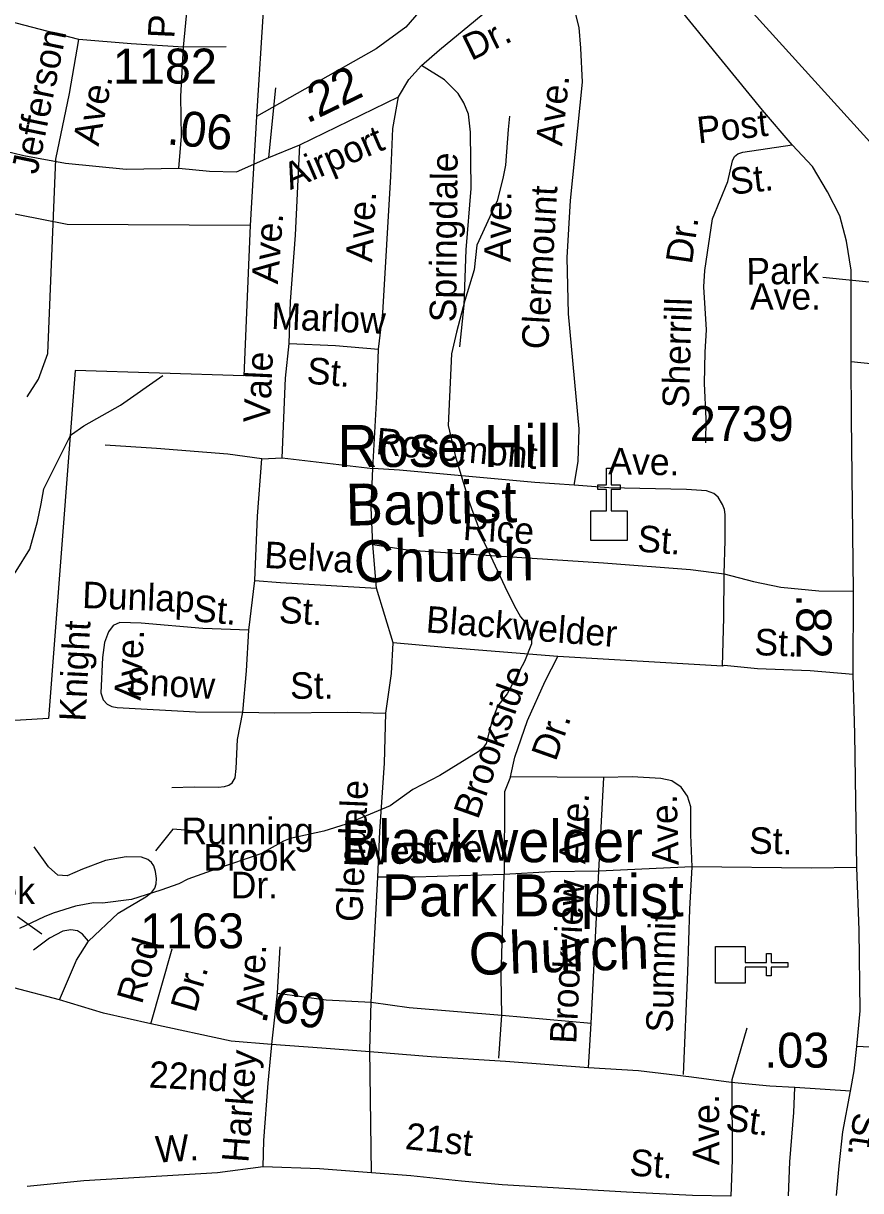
# Model space of a CAD drawing. Extents: x 1473865 to 1648260, y 639067 to 773536.
# Drawn here: x 1516734 to 1519731, y 648916 to 653093 of the extents above; entities that cross this region are included whole.
import ezdxf

# ---------------------------------------------------------------- set-up
doc = ezdxf.new("R2010")
doc.units = 0
for name, color, linetype in [('Exist Boundary Political City Limit New', 7, 'Continuous'), ('Exist Cultural Church CELL', 7, 'Continuous'), ('Exist Cultural Church Label', 7, 'Continuous'), ('Exist Hydrographic Creek Single Shore', 7, 'Continuous'), ('Exist Hydrographic Misc Water Feature', 7, 'Continuous'), ('Exist Road Non-System Type 51', 7, 'Continuous'), ('Exist Road Non-System Type 51 Label', 7, 'Continuous'), ('Exist Road Secondary Mileage Hundredths English Label', 7, 'Continuous'), ('Exist Road Secondary Type 51 Attributed', 7, 'Continuous'), ('Exist Road Secondary Type 51 Label', 7, 'Continuous'), ('Exist Road Secondary Type 51 Number Label', 7, 'Continuous'), ('Map Preparation Boundary City Limit Buffer Line', 7, 'Continuous')]:
    doc.layers.add(name, color=color, linetype=linetype)

msp = doc.modelspace()

# ---------------------------------------------------------------- linework, layer by layer
at = {"layer": 'Exist Boundary Political City Limit New'}
msp.add_line((1517569.2, 652759.1), (1517545.6, 652369.2), dxfattribs=at)
msp.add_line((1517569.2, 652759.1), (1517545.6, 652369.2), dxfattribs=at)
for points in [[(1518312.6, 653321), (1518284.1, 653321.5), (1518095.5, 653324.6), (1518107, 653529.6), (1517619, 653552.4), (1517569.2, 652759.1)], [(1520820.8, 653584.1), (1520853.8, 652771.1), (1520886.8, 652015.6), (1520603.1, 652009.2), (1520603.1, 651964.4), (1519910.4, 651983.6), (1519903.8, 652515), (1519184.8, 653308.9)], [(1518312.6, 653321), (1518102.9, 653078.4), (1517997.2, 653001.6), (1517569.2, 652759.1)], [(1517545.6, 652369.2), (1516890.6, 652373), (1516545.1, 652441.3), (1516278.1, 651882.6), (1516405.5, 651821.9), (1516405.5, 651639.7), (1515980.1, 651673.1), (1515864, 651693.3)], [(1517545.6, 652369.2), (1517523.2, 651832), (1516919, 651850.9), (1516824.6, 650604.9), (1516562.8, 650590.3), (1515427.1, 650718.2), (1515864, 651693.3)]]:
    msp.add_lwpolyline(points, dxfattribs=at)
at = {"layer": 'Exist Cultural Church CELL'}
for points in [[(1518765.2, 651348.7), (1518822.1, 651348.8), (1518822.1, 651425), (1518790.1, 651425), (1518790.1, 651440.9), (1518822.1, 651440.9), (1518822.1, 651501.1), (1518838.2, 651501.1), (1518838.2, 651440.9), (1518870.2, 651440.9), (1518870.2, 651425), (1518838.2, 651425), (1518838.2, 651348.8), (1518895.8, 651348.7), (1518895.8, 651242.3), (1518765.2, 651242.3)], [(1519318.3, 649789.1), (1519318.4, 649732.2), (1519394.6, 649732.2), (1519394.6, 649764.2), (1519410.5, 649764.2), (1519410.5, 649732.2), (1519470.7, 649732.2), (1519470.7, 649716.2), (1519410.5, 649716.2), (1519410.5, 649684.2), (1519394.6, 649684.2), (1519394.6, 649716.2), (1519318.4, 649716.2), (1519318.3, 649658.5), (1519211.9, 649658.5), (1519211.9, 649789.1)]]:
    msp.add_lwpolyline(points, close=True, dxfattribs=at)
at = {"layer": 'Exist Hydrographic Creek Single Shore'}
msp.add_lwpolyline([(1518474.3, 652760.9), (1518469.6, 652713.4), (1518459.7, 652584.8), (1518451, 652537.3), (1518429.6, 652457.4), (1518357.1, 652298.8), (1518347.7, 652210.4), (1518313.9, 652101.1), (1518284.2, 651987.7), (1518266.9, 651910), (1518254.8, 651654.2), (1518281.1, 651541.3), (1518330.5, 651381.1), (1518338.3, 651356.3), (1518382.5, 651238.1), (1518405.7, 651187.5), (1518457.9, 651078.1), (1518490.9, 651010.2), (1518514.2, 650969.5), (1518533.9, 650945.3), (1518549.4, 650913), (1518553, 650897.3), (1518552.7, 650872.7), (1518527.7, 650809.2), (1518465.8, 650694), (1518433.1, 650651.1), (1518412.4, 650599), (1518391, 650515.7), (1518378.8, 650499.6), (1518362.5, 650486), (1518225.2, 650401.7), (1518128.4, 650351.2), (1518047.4, 650292.9), (1517890.2, 650227.1), (1517809.9, 650202.5), (1517689.3, 650176.2), (1517665.1, 650166.8), (1517584.4, 650121.7), (1517423.6, 650066.7), (1517322.9, 650030.1), (1517290.8, 650014.4), (1517226.3, 649991), (1517121.8, 649957.3), (1517017.6, 649944.7), (1516985.6, 649945.3), (1516921.3, 649934.2), (1516840.8, 649909.3), (1516808.7, 649896.1), (1516719.8, 649853.6)], dxfattribs=at)
at = {"layer": 'Exist Hydrographic Misc Water Feature'}
msp.add_lwpolyline([(1516592.2, 650720.1), (1516616.8, 650761.3), (1516621.6, 650816.9), (1516617.8, 650833.2), (1516618.4, 650872.1), (1516627.7, 650950.5), (1516642.6, 651019.7), (1516655.1, 651051.5), (1516679.7, 651093), (1516708.3, 651132.8), (1516757.4, 651211.3), (1516785, 651310.4), (1516797.9, 651373.1), (1516806.8, 651427.6), (1516901.7, 651615.1), (1516905.9, 651621.5), (1516950.2, 651652.7), (1517081.5, 651726.3), (1517233.3, 651832.4)], dxfattribs=at)
at = {"layer": 'Exist Road Non-System Type 51'}
for p, q in [((1517460.2, 653009.1), (1517306.8, 653007.8)), ((1517613, 652612.4), (1517637.5, 652861.9)), ((1519697.6, 651883.1), (1519844.7, 651867.1)), ((1517587.9, 651535), (1517660, 651537.8)), ((1517660, 651537.8), (1517985.4, 651499.8)), ((1517997.7, 651071.5), (1517984.5, 651227.9)), ((1517541.1, 650921.8), (1517562.3, 651099.5)), ((1518058.2, 650876.6), (1517997.7, 651071.5)), ((1519236.7, 650793), (1518647.3, 650827.7)), ((1518811.7, 650394.8), (1518477.7, 650396.9)), ((1518793.7, 650059.2), (1518811.7, 650394.8)), ((1518766.1, 649515.8), (1518793.7, 650059.2)), ((1519128, 650075.2), (1518793.7, 650059.2)), ((1517979.4, 649590.1), (1518003.3, 650037.7)), ((1517190.1, 649512.4), (1517266.7, 649781)), ((1517643.9, 649622.1), (1517652.8, 649788)), ((1517624.8, 649450.6), (1517643.9, 649622.1)), ((1517974.4, 649420.2), (1517979.4, 649590.1)), ((1518435.8, 649389.8), (1518446.5, 649543.5)), ((1518446.5, 649543.5), (1518766.1, 649515.8)), ((1518757.5, 649355.7), (1518766.1, 649515.8)), ((1519323.9, 649497.1), (1519270.4, 649312.6)), ((1517980.1, 648979.8), (1517974.4, 649420.2))]:
    msp.add_line(p, q, dxfattribs=at)
for points in [[(1517306.8, 653007.8), (1517321.4, 653156.9), (1517338.2, 653349.3), (1517365.7, 653770.8)], [(1518706.1, 651440.6), (1518719.6, 651524.4), (1518723.8, 651642.4), (1518685.1, 652052.9), (1518680.5, 652254.9), (1518692.3, 652458.8), (1518735.8, 652881.9), (1518729.9, 653004.1), (1518723.2, 653078.1), (1518702.7, 653162.5), (1518651.8, 653324.9)], [(1516932.5, 653034.3), (1516681.4, 653100.5), (1516627.5, 653117.7), (1516566, 653133.7), (1516380.9, 653183.8)], [(1516850.9, 652606.2), (1516899.1, 652841.3), (1516932.5, 653034.3)], [(1517306.8, 653007.8), (1517119.9, 653019.6), (1516932.5, 653034.3)], [(1517290.3, 652574.3), (1517300.4, 652688), (1517298.2, 652831.2), (1517306.8, 653007.8)], [(1518296.4, 651935), (1518311.8, 652084.2), (1518319.5, 652282.4), (1518336.9, 652501.2), (1518334.6, 652703.3), (1518327.7, 652767.3), (1518310.5, 652807.7), (1518291, 652842.1), (1518242, 652890.9), (1518159, 652942.4)], [(1518004.8, 651927.4), (1518021.2, 652057.1), (1518049.9, 652544.4), (1518056.9, 652716.3), (1518076.8, 652830)], [(1516190.4, 652760.9), (1516409.4, 652705.4), (1516558.3, 652664.2), (1516623.9, 652646.1), (1516696.1, 652629.4), (1516736.1, 652620.3), (1516885.2, 652592.1), (1517101.8, 652570.4), (1517290.3, 652574.3)], [(1517685.2, 651947.2), (1517689.9, 652097), (1517708.1, 652334.8), (1517723.8, 652658.4)], [(1519176.8, 651592), (1519178.3, 651678), (1519172.7, 651804.2), (1519174.5, 651916), (1519179.9, 651995.9), (1519169.8, 652149.4), (1519173.8, 652208), (1519201, 652393.5), (1519255.5, 652526.5), (1519272.8, 652601), (1519279.9, 652616), (1519291.7, 652625.8), (1519309.6, 652632.2), (1519485.9, 652657.6)], [(1516747.9, 651756.2), (1516788.8, 651819.2), (1516822.2, 651911.8), (1516850.9, 652606.2)], [(1517660, 651537.8), (1517672.9, 651823.4), (1517685.2, 651947.2)], [(1517685.2, 651947.2), (1517851.2, 651940.1), (1518004.8, 651927.4)], [(1517985.4, 651499.8), (1517999.8, 651757.4), (1518004.8, 651927.4)], [(1517587.9, 651535), (1517466.1, 651551.3), (1517210.6, 651571.8), (1517026.8, 651583.1)], [(1517562.3, 651099.5), (1517572.3, 651329.2), (1517587.9, 651535)], [(1517984.5, 651227.9), (1517978.7, 651359.8), (1517985.4, 651499.8)], [(1518706.1, 651440.6), (1518564.4, 651449.3), (1518081.1, 651494), (1517985.4, 651499.8)], [(1519242.6, 651122.8), (1519246.6, 651242.8), (1519246.2, 651334.9), (1519243.4, 651352.9), (1519237, 651371.1), (1519221.3, 651397.2), (1519205.7, 651410.5), (1519178.9, 651419.5), (1519107.8, 651425.3), (1518830, 651430.3), (1518706.1, 651440.6)], [(1517984.5, 651227.9), (1518118.1, 651207.4), (1518811.1, 651162.8), (1519122.8, 651139.1), (1519242.6, 651122.8)], [(1517562.3, 651099.5), (1517654, 651091.9), (1517997.7, 651071.5)], [(1519236.7, 650793), (1519241.8, 650967), (1519242.6, 651122.8)], [(1519242.6, 651122.8), (1519348, 651095.1), (1519445.7, 651075.3), (1519581.3, 651062.8), (1519705.3, 651060.5)], [(1517541.1, 650921.8), (1517377.1, 650927), (1517155.6, 650946.8), (1517079.6, 650948.4), (1517055.4, 650938.6), (1517038.9, 650915), (1517024.3, 650877.2), (1517017.2, 650823.4), (1517011.1, 650697.6), (1517019.6, 650672.6), (1517034.3, 650657.1), (1517050.5, 650648.2), (1517070.1, 650644.4), (1517349.9, 650629.4), (1517519.7, 650628.3)], [(1517519.7, 650628.3), (1517532.5, 650776.1), (1517541.1, 650921.8)], [(1518031.7, 650625), (1518052.2, 650766.7), (1518058.2, 650876.6)], [(1518647.3, 650827.7), (1518243.9, 650859), (1518058.2, 650876.6)], [(1518477.7, 650396.9), (1518492.9, 650466.6), (1518539.2, 650597.8), (1518601.7, 650738.6), (1518647.3, 650827.7)], [(1519704.1, 650762.6), (1519550.3, 650775.5), (1519362.3, 650782.9), (1519242.7, 650794.9), (1519236.7, 650793)], [(1517265, 650358.9), (1517345.1, 650361.5), (1517431.1, 650360), (1517453.7, 650362.1), (1517469.2, 650367.2), (1517482, 650375.8), (1517492.2, 650393.4), (1517496.3, 650426.7), (1517500.2, 650530.7), (1517519.7, 650628.3)], [(1517519.7, 650628.3), (1517633.8, 650626.2), (1517895.7, 650627.5), (1518031.7, 650625)], [(1518003.3, 650037.7), (1518010.2, 650201.4), (1518026.5, 650445.2), (1518031.7, 650625)], [(1518477.7, 650396.9), (1518456.6, 650343.3), (1518455.5, 650047.4)], [(1519128, 650075.2), (1519123.8, 650189.2), (1519123.7, 650289.2), (1519111.2, 650328.1), (1519088.9, 650359.8), (1519055.3, 650382.4), (1519015.5, 650391.1), (1518913.5, 650396.9), (1518811.7, 650394.8)], [(1516967.3, 649808.5), (1517073, 649908.6), (1517172, 649967.4), (1517194.4, 649984.4), (1517204.3, 649998.6), (1517209, 650014.1), (1517210.4, 650033.5), (1517207.7, 650058.1), (1517201.5, 650078.1), (1517193.3, 650089.6), (1517180.1, 650100.5), (1517156.7, 650109), (1517102.7, 650109.9), (1517028.4, 650097.4), (1516945.9, 650066.8), (1516891.4, 650041.9), (1516857.4, 650044.4), (1516824, 650075.1), (1516773.2, 650145.9)], [(1518455.5, 650047.4), (1518135.3, 650037.2), (1518003.3, 650037.7)], [(1518446.5, 649543.5), (1518444.9, 649681.6), (1518455.5, 650047.4)], [(1518793.7, 650059.2), (1518621.5, 650056.4), (1518455.5, 650047.4)], [(1519097.3, 649331.7), (1519113.2, 649699.5), (1519119.3, 649923.3), (1519128, 650075.2)], [(1519717.8, 650072.3), (1519553.8, 650069.4), (1519128, 650075.2)], [(1516967.3, 649808.5), (1516945.4, 649833.9), (1516927.9, 649845.5), (1516904.1, 649849.6), (1516876, 649844.1), (1516827.5, 649819.1), (1516770.8, 649776)], [(1516863.6, 649598.4), (1516924.2, 649741.3), (1516967.3, 649808.5)], [(1517643.9, 649622.1), (1517817.5, 649599), (1517979.4, 649590.1)], [(1517979.4, 649590.1), (1518115.1, 649571.6), (1518446.5, 649543.5)], [(1517592.9, 649001.2), (1517594.6, 649095.1), (1517610.2, 649300.8), (1517624.8, 649450.6)], [(1519270.4, 649312.6), (1519271.3, 649026.6), (1519267, 648896.8)], [(1519472.9, 648897.1), (1519477.2, 649018.9), (1519491.8, 649195.6), (1519495.5, 649285.4)], [(1517592.9, 649001.2), (1517428.6, 648980.1), (1516950, 648950.8), (1516747.7, 648930.4)], [(1517980.1, 648979.8), (1517793.9, 648993.9), (1517592.9, 649001.2)], [(1519267, 648896.8), (1519129, 648899.2), (1518892.9, 648910.9), (1518447.6, 648937.2), (1518302.9, 648949.5), (1518121.2, 648968.8), (1517980.1, 648979.8)]]:
    msp.add_lwpolyline(points, dxfattribs=at)
at = {"layer": 'Exist Road Non-System Type 51 Label'}
for points in [[(1519596.1, 652183.9), (1519820.8, 652161.8)], [(1517371.7, 650201.3), (1517268.9, 650209.6), (1517207.1, 650131.4)], [(1516713.4, 649896.7), (1516799.8, 649834.9)]]:
    msp.add_lwpolyline(points, dxfattribs=at)
at = {"layer": 'Exist Road Secondary Type 51 Attributed'}
for points in [[(1519717.7, 649431.9), (1519729.2, 649558.9), (1519725.9, 649848.3), (1519717.8, 650072.3), (1519710.2, 650550.5), (1519704.1, 650762.6), (1519705.3, 651060.5), (1519698.4, 651680.5), (1519697.6, 651883.1), (1519697.7, 652209.7), (1519680.6, 652313.5), (1519656.7, 652403.7), (1519612.7, 652490.1), (1519558.6, 652580.2), (1519485.9, 652657.6), (1519379.9, 652782.3), (1519082.5, 653145.7), (1518992.6, 653271.1), (1518977.9, 653309.1), (1518963.1, 653354.6), (1518948.3, 653392.2), (1518934.5, 653474.1)], [(1517290.3, 652574.3), (1517400.2, 652564.3), (1517496.7, 652560.8), (1517613, 652612.4), (1517723.8, 652658.4), (1518076.8, 652830), (1518113.9, 652891.3), (1518159, 652942.4), (1518223.9, 652997.3), (1518481.9, 653211.9)], [(1519694.6, 649272.3), (1519495.5, 649285.4), (1519405.9, 649290.2), (1519267.3, 649302.8), (1519125.6, 649321.6), (1518936.5, 649344.3), (1518757.5, 649355.7), (1518459.9, 649378.3), (1518193.9, 649394.6), (1517974.3, 649412.6), (1517802.5, 649425.4), (1517622.7, 649438.8), (1517477.9, 649450.9), (1517190.1, 649512.4), (1517020.8, 649551.5), (1516863.6, 649598.4), (1516700.4, 649641.4), (1516640.8, 649661.4), (1516581.8, 649686.2), (1516516.1, 649707.5), (1516443.1, 649725.4), (1516338, 649763.5), (1516194.9, 649799.3), (1516049.5, 649837.3)], [(1519694.6, 649272.3), (1519708.2, 649344.7), (1519717.7, 649431.9)], [(1520499.8, 649379.4), (1520342.4, 649391), (1520148.1, 649408.8), (1519945.5, 649420.3), (1519717.7, 649431.9)], [(1519645.4, 648898.5), (1519654.4, 649004.7), (1519668, 649126.8), (1519694.6, 649272.3)]]:
    msp.add_lwpolyline(points, dxfattribs=at)
at = {"layer": 'Map Preparation Boundary City Limit Buffer Line'}
msp.add_line((1517569.2, 652759.1), (1517545.6, 652369.2), dxfattribs=at)
msp.add_line((1517569.2, 652759.1), (1517545.6, 652369.2), dxfattribs=at)
for points in [[(1518312.6, 653321), (1518284.1, 653321.5), (1518095.5, 653324.6), (1518107, 653529.6), (1517619, 653552.4), (1517569.2, 652759.1)], [(1520820.8, 653584.1), (1520853.8, 652771.1), (1520886.8, 652015.6), (1520603.1, 652009.2), (1520603.1, 651964.4), (1519910.4, 651983.6), (1519903.8, 652515), (1519184.8, 653308.9)], [(1518312.6, 653321), (1518102.9, 653078.4), (1517997.2, 653001.6), (1517569.2, 652759.1)], [(1517545.6, 652369.2), (1516890.6, 652373), (1516545.1, 652441.3), (1516278.1, 651882.6), (1516405.5, 651821.9), (1516405.5, 651639.7), (1515980.1, 651673.1), (1515864, 651693.3)], [(1517545.6, 652369.2), (1517523.2, 651832), (1516919, 651850.9), (1516824.6, 650604.9), (1516562.8, 650590.3), (1515427.1, 650718.2), (1515864, 651693.3)]]:
    msp.add_lwpolyline(points, dxfattribs=at)

# ---------------------------------------------------------------- texts
at = {"layer": 'Exist Cultural Church Label'}
for s, rotation, p in [('Rose Hill', 0, (1517857.9, 651505.6)), ('Baptist', 1.2201, (1517889.2, 651294.9)), ('Church', 0.5912, (1517917.1, 651092.8)), ('Blackwelder', 0, (1517870.1, 650091.3)), ('Park Baptist', 0, (1518016.8, 649897.5)), ('Church', 2.123, (1518330.4, 649686.7))]:
    msp.add_text(s, height=150, rotation=rotation, dxfattribs=at).set_placement(p)
at = {"layer": 'Exist Road Non-System Type 51 Label'}
for s, rotation, p in [('Poplar', 87.3436, (1517274.4, 653037.2)), ('Jefferson', 78.4233, (1516783.8, 652549.1)), ('Ave.', 78.4233, (1517003.2, 652650.5)), ('Ave.', 84.1224, (1518662.6, 652651.3)), ('Post', 6.2857, (1519150.4, 652662.7)), ('Springdale', 89.4852, (1518283.4, 652022.8)), ('St.', 6.2857, (1519268.3, 652479.3)), ('Clermount', 86.7091, (1518612.2, 651924.2)), ('Ave.', 86.6352, (1517982.4, 652236.1)), ('Ave.', 89.4852, (1518478.8, 652237.5)), ('Ave.', 85.6205, (1517645.2, 652158.2)), ('Dr.', 81.6726, (1519127, 652228.1)), ('Park', 0.6637, (1519322.7, 652158)), ('Ave.', 0.2046, (1519335.3, 652067.8)), ('Marlow', 357.5331, (1517620, 651999.3)), ('Sherrill', 88.2455, (1519115.9, 651714.3)), ('Vale', 87.4001, (1517616.4, 651662.2)), ('St.', 355.2727, (1517746.2, 651804.1)), ('Rosemont', 354.7082, (1517993.2, 651551.6)), ('Ave.', 358.9683, (1518827.8, 651479.6)), ('Rice', 356.3181, (1518305.7, 651244.6)), ('St.', 355.6526, (1518929.5, 651203.1)), ('Belva', 356.6141, (1517594.6, 651144.7)), ('Dunlap', 357.7015, (1516943.5, 651001)), ('St.', 354.8727, (1517339, 650953.9)), ('St.', 356.6141, (1517647.3, 650947.8)), ('Blackwelder', 355.556, (1518172.8, 650913.9)), ('Knight', 87.2036, (1516956.7, 650592.9)), ('St.', 357.7477, (1519349.6, 650832.6)), ('Ave.', 87.2036, (1517154.1, 650668.7)), ('Snow', 356.9216, (1517100.1, 650692.1)), ('St.', 0.2885, (1517689.1, 650675.7)), ('Brookside', 70.5647, (1518361.2, 650241)), ('Dr.', 70.5647, (1518639.6, 650448.9)), ('Glendale', 87.5837, (1517947.2, 649875.6)), ('Ave.', 86.9329, (1518745.7, 650083.7)), ('Ave.', 91.7178, (1519080.5, 650080.8)), ('St.', 359.2215, (1519331.4, 650121.7)), ('Westview', 1.816, (1517927.5, 650080.4)), ('Brookview', 87.0941, (1518713, 649439.9)), ('Summit', 88.4338, (1519057.9, 649480.6)), ('Rod', 74.071, (1517158.1, 649579.7)), ('Ave.', 86.9109, (1517590.3, 649541.8)), ('Dr.', 74.071, (1517350.5, 649549.3)), ('Harkey', 85.6758, (1517539.2, 649014.3)), ('Ave.', 90.1657, (1519225.1, 649007)), ('21st', 353.9457, (1518098.3, 649065.3)), ('W.', 3.5107, (1517209.5, 649016)), ('St.', 355.7051, (1518901.7, 648970.9))]:
    msp.add_text(s, height=95, rotation=rotation, dxfattribs=at).set_placement(p)
for s, p in [('Running', (1517300.4, 650155.5)), ('Brook', (1517378.6, 650060.8)), ('Dr.', (1517476.5, 649962)), ('Creek', (1516436.9, 649941.4))]:
    msp.add_text(s, height=95, dxfattribs=at).set_placement(p)
at = {"layer": 'Exist Road Secondary Mileage Hundredths English Label'}
for s, rotation, p in [('.22', 25.9191, (1517748.7, 652732.7)), ('.06', 354.4429, (1517245.4, 652660.4)), ('.82', 270.6363, (1519500.3, 651050.5)), ('.69', 350.7748, (1517575.5, 649530.1)), ('.03', 359.9587, (1519386.3, 649356.3))]:
    msp.add_text(s, height=125, rotation=rotation, dxfattribs=at).set_placement(p)
at = {"layer": 'Exist Road Secondary Type 51 Label'}
for s, rotation, p in [('Dr.', 25.9191, (1518337.4, 652957.4)), ('Airport', 23.211, (1517690.2, 652495.8)), ('22nd', 357.0934, (1517181.8, 649285.1)), ('St.', 352.7062, (1519244.4, 649131.8)), ('St.', 261.6058, (1519707.8, 649199))]:
    msp.add_text(s, height=95, rotation=rotation, dxfattribs=at).set_placement(p)
at = {"layer": 'Exist Road Secondary Type 51 Number Label'}
for s, p in [('1182', (1517054.9, 652877.3)), ('2739', (1519119.7, 651598.1)), ('1163', (1517152.5, 649783.1))]:
    msp.add_text(s, height=125, dxfattribs=at).set_placement(p)

doc.saveas('drawing.dxf')
